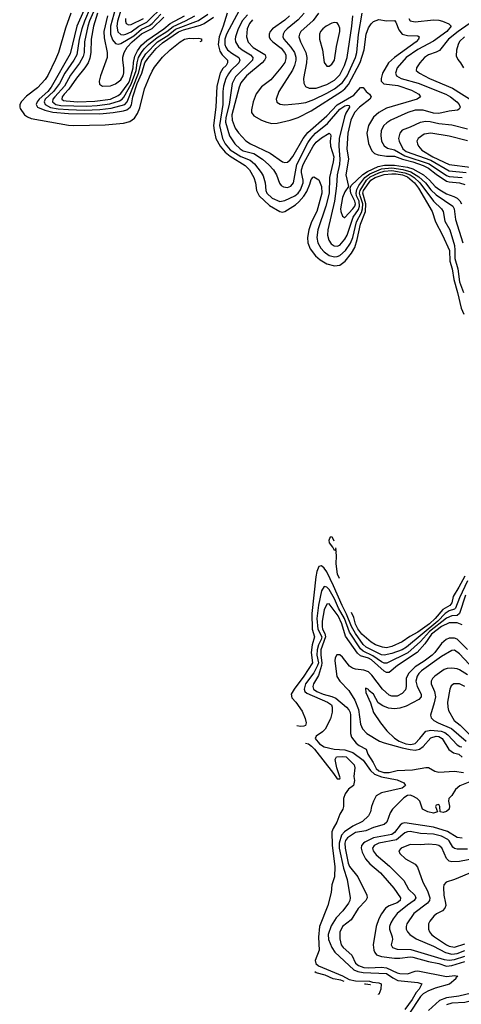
# Model space of a CAD drawing. Header units: inches. Extents: x 990535 to 1117859, y 769386 to 892122.
# Tile 344 of 656: x 1066014 to 1069403, y 795934 to 803480. Entities that reach past the tile are written whole.
import ezdxf

# ---------------------------------------------------------------- set-up
doc = ezdxf.new("R2010")
doc.units = ezdxf.units.IN
doc.header["$MEASUREMENT"] = 0
doc.layers.add('B0769', color=7, linetype='Continuous')
doc.layers.add('B0860', color=7, linetype='Continuous')

msp = doc.modelspace()

# ---------------------------------------------------------------- linework, layer by layer
at = {"layer": 'B0769', "color": 5}
for points, elevation in [([(1068430, 799411.8), (1068417.1, 799437.1), (1068391.2, 799470), (1068389.6, 799490), (1068394.7, 799505.3), (1068402.3, 799517.7), (1068410, 799519.5), (1068424.8, 799485.5)], 2520), ([(1068438, 799432.8), (1068439.9, 799420.1), (1068430, 799411.8)], 2520), ([(1068444.9, 799405.4), (1068438, 799410), (1068440.4, 799419.6), (1068441.6, 799418.7)], 2520), ([(1068467.1, 799196.4), (1068453.8, 799230), (1068441.4, 799310), (1068444.7, 799370), (1068441.7, 799398.3), (1068445, 799404.9)], 2520), ([(1069450, 799179), (1069387.6, 799050), (1069359.2, 798970), (1069350, 798962.1), (1069310, 798949.3), (1069279.2, 798930), (1069221.9, 798870), (1068983.3, 798670), (1068950, 798650.7), (1068870, 798622.8), (1068810.9, 798610.9), (1068790, 798613.1), (1068674, 798670), (1068650, 798691.2), (1068590, 798776.4), (1068559, 798830), (1068522.9, 798922.9), (1068487.7, 798990), (1068421.9, 799141.9), (1068370, 799247.3), (1068350, 799277.1), (1068330, 799295.2), (1068310, 799289.8), (1068293.4, 799250), (1068286.2, 799210), (1068256.7, 798930), (1068259.4, 798810), (1068277.5, 798750), (1068259.7, 798690), (1068251.8, 798630), (1068261.2, 798550), (1068194.6, 798450), (1068119.4, 798350), (1068098.6, 798310), (1068103.1, 798283.1), (1068133.4, 798250), (1068180.8, 798180.8), (1068204.3, 798124.3), (1068213.2, 798090), (1068208.4, 798071.6), (1068194.6, 798065.4), (1068170, 798063.9), (1068141.8, 798069.2)], 2540), ([(1069430, 799214.9), (1069384.5, 799130), (1069339.5, 799060.5), (1069330, 799009.9), (1069314.6, 798990), (1069261, 798959), (1069201.8, 798890), (1069158.2, 798850), (1069070, 798787), (1069007, 798753), (1068950, 798712.8), (1068870, 798675.5), (1068830, 798667.1), (1068798.3, 798670), (1068745, 798690), (1068710, 798708.9), (1068640.8, 798770), (1068610, 798810.5), (1068590, 798848.2), (1068577.4, 798897.4), (1068560.7, 798936.8)], 2520), ([(1069435, 799070), (1069390, 798929.5), (1069370, 798913.7), (1069330, 798910.9), (1069290, 798892.9), (1069159.6, 798790), (1069090, 798713.4), (1068993.2, 798626.8), (1068830.8, 798549.2), (1068810, 798548.6), (1068790, 798557.5), (1068724.5, 798604.5), (1068650, 798640.2), (1068630, 798657.5), (1068546.1, 798786.1), (1068506.2, 798890), (1068459.7, 798970), (1068430, 799040.9), (1068390, 799112), (1068370, 799131.8), (1068350, 799136.1), (1068330, 799102.2), (1068306.8, 798993.2), (1068294.9, 798890), (1068301.3, 798810), (1068332.5, 798750), (1068328, 798730), (1068307.2, 798690), (1068296.3, 798650), (1068295.3, 798610), (1068305.8, 798550), (1068299.6, 798530), (1068270, 798475.3), (1068207.4, 798390), (1068195.9, 798350), (1068203.3, 798330), (1068217.7, 798317.7), (1068377.1, 798250), (1068405.8, 798230), (1068412.3, 798210), (1068412, 798172), (1068399.5, 798120.5), (1068357.1, 798042.9), (1068338.7, 798021.3), (1068290.4, 797990), (1068282.3, 797970), (1068315.2, 797930), (1068350, 797907.6), (1068428.3, 797888.3), (1068510, 797883.4), (1068570, 797863.5), (1068650, 797803.9), (1068705.1, 797725.1), (1068736.9, 797696.9), (1068790, 797676.8), (1068910, 797655.3), (1068961.8, 797630), (1068975.2, 797610), (1068948.4, 797590), (1068790, 797553.5), (1068750, 797532.5), (1068728.5, 797491.5), (1068713.9, 797450), (1068706, 797410), (1068690, 797378.9), (1068645, 797335), (1068570, 797299.9), (1068505.5, 797254.5), (1068482.9, 797230), (1068464.4, 797170), (1068466, 797130), (1068497.9, 796977.9), (1068526.2, 796890), (1068550, 796749), (1068547.5, 796730), (1068538.1, 796710), (1068492.7, 796650), (1068442.8, 796597.2), (1068403.8, 796536.2), (1068380.4, 796470), (1068384.5, 796430), (1068408.7, 796368.7), (1068432.3, 796332.3), (1068577.3, 796197.3), (1068610, 796184), (1068650, 796176.7), (1068830, 796170.1), (1068876.6, 796136.6), (1068916.6, 796116.6), (1069070, 796100.1), (1069098.7, 796090), (1069079.5, 796050), (1069056.7, 796023.3), (1069025.4, 795970), (1068970, 795893)], 2560), ([(1069410, 798842.5), (1069370, 798857.8), (1069310, 798857.8), (1069250, 798830.1), (1069172.9, 798770), (1069123.9, 798696.1), (1069063.5, 798630), (1068912.6, 798530), (1068850, 798478), (1068830, 798476.5), (1068810, 798486.8), (1068714, 798574), (1068690, 798586.5), (1068630, 798605.5), (1068605.2, 798625.2), (1068515.4, 798755.4), (1068486.2, 798850), (1068457.7, 798910), (1068390, 799003.2), (1068370, 798999.5), (1068350, 798956.9), (1068334, 798870), (1068334.2, 798830), (1068338.9, 798810), (1068356, 798776), (1068360, 798750), (1068326.2, 798650), (1068324.1, 798610), (1068331.9, 798550), (1068329.5, 798530.5), (1068306.2, 798453.8), (1068269.4, 798390), (1068264.2, 798370), (1068269.7, 798350), (1068293.3, 798330), (1068343.9, 798310), (1068410, 798293.5), (1068438.9, 798278.9), (1068521.5, 798210), (1068539.1, 798190), (1068550.2, 798170), (1068553.8, 798150), (1068552.8, 798010), (1068560.3, 797980.3), (1068595.6, 797935.6), (1068618.2, 797918.2), (1068671.5, 797890), (1068684.8, 797850), (1068727.5, 797787.5), (1068750, 797741.4), (1068770, 797722.6), (1068808.4, 797711.6), (1068850, 797709.8), (1068910, 797725.7), (1069028.2, 797731.8), (1069130, 797749.5), (1069150, 797747.8), (1069200.7, 797720.7), (1069230, 797713.5), (1069350, 797719.5), (1069418.4, 797710)], 2580), ([(1069450, 798653), (1069370, 798732.1), (1069350, 798741.1), (1069310, 798741.2), (1069286.2, 798730), (1069250, 798698.4), (1069198.7, 798630), (1069178.7, 798610), (1069117.2, 798562.8), (1069050, 798519.7), (1068998.4, 798470), (1068979.3, 798430), (1068980.1, 798370), (1068975.5, 798344.5), (1068950, 798315.3), (1068910, 798294.8), (1068870, 798294.7), (1068850, 798304.3), (1068798.9, 798350), (1068716.6, 798456.6), (1068690, 798482.3), (1068655.9, 798495.9), (1068590, 798501.8), (1068568.9, 798508.9), (1068545.5, 798525.5), (1068490, 798595), (1068470, 798611.7), (1068448.4, 798611.6), (1068435.8, 798590), (1068432.7, 798567.3), (1068446.9, 798446.9), (1068471.8, 798410), (1068539.4, 798339.4), (1068585.6, 798265.6), (1068614, 798193.9), (1068630, 798081.3), (1068645.1, 798045.1), (1068677.6, 798010), (1068775, 797950), (1068810, 797937.6), (1068950, 797898.4), (1069010, 797885.7), (1069050, 797882.4), (1069080.7, 797890), (1069110.7, 797909.3), (1069170, 797975.8), (1069210, 797988.5), (1069230, 797985.9), (1069255.2, 797970), (1069307.7, 797887.7), (1069342, 797862), (1069383, 797850), (1069409.2, 797829.2)], 2620), ([(1069539.2, 798459.2), (1069390, 798621.1), (1069350, 798646.9), (1069330, 798646.6), (1069250, 798600.1), (1069097.8, 798490), (1069076.9, 798470), (1069064.2, 798450), (1069053.8, 798410), (1069064, 798370), (1069095, 798310), (1069094.4, 798290), (1069077.6, 798270), (1068980.5, 798219.5), (1068930, 798202.3), (1068890, 798198.9), (1068844.5, 798204.5), (1068800.4, 798220.4), (1068765.2, 798245.2), (1068730, 798310.9), (1068696.4, 798336.4), (1068690, 798346.6), (1068670, 798356), (1068666.6, 798353.4), (1068670, 798322.8), (1068705.5, 798245.5), (1068729.3, 798170), (1068781.6, 798090), (1068830.2, 798030), (1068890, 797973.1), (1068926.7, 797950), (1068976, 797930), (1069014.8, 797925.2), (1069050, 797933), (1069085.8, 797970), (1069130, 798028.2), (1069170, 798036.1), (1069248.2, 798028.2), (1069277.1, 798017.1), (1069299.4, 797999.4), (1069370, 797921.5), (1069390.6, 797910.6), (1069407.5, 797907.5)], 2640), ([(1069450, 798458.5), (1069390, 798498.3), (1069370, 798505.2), (1069330, 798509.4), (1069293.5, 798506.5), (1069270, 798499.3), (1069200.7, 798450), (1069181, 798430), (1069171.7, 798410), (1069170.9, 798390), (1069196.1, 798330), (1069203.6, 798290), (1069195.7, 798244.3), (1069165.7, 798150), (1069171.6, 798130), (1069192.6, 798110), (1069226.2, 798090), (1069328, 798048), (1069439.3, 797950)], 2660), ([(1069430, 798370.5), (1069390, 798389.1), (1069346.4, 798390), (1069325.3, 798374.7), (1069315.2, 798350), (1069297.9, 798250), (1069299.3, 798210), (1069305.7, 798185.7), (1069348.8, 798110), (1069393.7, 798073.7), (1069477.5, 797990)], 2680), ([(1068208.4, 797936.2), (1068230, 797930), (1068253.5, 797913.5), (1068275.9, 797890), (1068422.9, 797702.9), (1068450, 797661.6)], 2540), ([(1068450, 797661.6), (1068470, 797662), (1068472.3, 797670), (1068447.4, 797747.4), (1068435.7, 797810), (1068445.7, 797830), (1068490, 797834.2), (1068520.3, 797830), (1068580.3, 797770), (1068585.8, 797745.8), (1068578.8, 797678.8), (1068584, 797650), (1068575.5, 797610), (1068538, 797582), (1068512.4, 797547.6), (1068499.1, 797510), (1068499.1, 797450), (1068494.6, 797430), (1068470.3, 797390), (1068448, 797330), (1068419.2, 797280.8), (1068410, 797255.3), (1068411.1, 797150), (1068431.1, 796988.9), (1068429, 796911), (1068410.1, 796850), (1068403.5, 796790), (1068379.3, 796690), (1068315, 796530), (1068307.3, 796447.3), (1068313.2, 796350), (1068282.7, 796270), (1068287.4, 796247.4), (1068307.9, 796227.9), (1068490, 796152), (1068543.4, 796123.4), (1068590, 796114), (1068698, 796110), (1068722.6, 796102.6), (1068770, 796097.9), (1068788.8, 796090), (1068784.4, 796050), (1068770, 796009.7), (1068764.9, 796011.6)], 2540), ([(1069492.7, 797650), (1069392.2, 797607.8), (1069359.3, 797580.7), (1069330, 797535.1), (1069307.7, 797510), (1069304.2, 797490), (1069312.8, 797452.9), (1069310.1, 797430.1), (1069290, 797411.4), (1069264.8, 797404.8), (1069241.2, 797410), (1069237.7, 797450), (1069230, 797464.5), (1069210, 797459.3), (1069205.7, 797450), (1069218.8, 797410), (1069190, 797399.8), (1069144.7, 797410), (1069105.3, 797430), (1069083.8, 797490), (1069064.2, 797510), (1069029.8, 797530), (1069010, 797535.8), (1068990, 797534.1), (1068962.7, 797517.2), (1068874.6, 797430), (1068858, 797402), (1068830.9, 797330), (1068810, 797312.6), (1068730, 797289.1), (1068670, 797263.3), (1068590, 797250.2), (1068530.1, 797210), (1068514.8, 797190), (1068508.2, 797170), (1068510.6, 797130), (1068535, 797015), (1068544.1, 796990), (1068608.9, 796910), (1068676.8, 796770), (1068680.1, 796750), (1068671.3, 796730), (1068612.2, 796667.8), (1068558.6, 796581.4), (1068491.7, 796530), (1068470, 796486), (1068470, 796434.8), (1068481.7, 796390), (1068495.9, 796370), (1068561.6, 796310), (1068592, 796250), (1068614.3, 796230), (1068655.9, 796215.9), (1068693.4, 796213.4), (1068790, 796219.3), (1068830, 796214.4), (1068910, 796174.7), (1068931.1, 796168.9), (1068990, 796167.7), (1069050, 796187.3), (1069070, 796189.5), (1069290, 796147), (1069354, 796154), (1069374.9, 796150), (1069362, 796138), (1069359.7, 796130), (1069312.5, 796087.5), (1069203.1, 796056.9), (1069145.8, 796034.2), (1069110, 796012.9), (1069090, 795993.6), (1069000.9, 795859.1)], 2580), ([(1069410, 797207.2), (1069370, 797213.5), (1069297.2, 797257.2), (1069190, 797292.5), (1068970, 797325.8), (1068950, 797319.5), (1068933.8, 797306.2), (1068890.1, 797250), (1068870, 797234), (1068730, 797208.8), (1068662.5, 797177.5), (1068651.8, 797170), (1068638.2, 797150), (1068635.6, 797130), (1068641.1, 797101.1), (1068667.5, 797047.5), (1068701.6, 797010), (1068781.6, 796941.6), (1068883.9, 796823.9), (1068936.9, 796750), (1068934.2, 796730), (1068910, 796710.4), (1068850.3, 796689.7), (1068821, 796670), (1068790, 796627.7), (1068769.7, 796590), (1068749, 796529), (1068727.5, 796390), (1068731.4, 796350), (1068739.1, 796330), (1068752.7, 796312.7), (1068790, 796299.4), (1068891.4, 796288.6), (1068930, 796288.7), (1069010, 796298.9), (1069030, 796296.3), (1069150, 796261.5), (1069230, 796247.3), (1069290, 796227.2), (1069330, 796230.2), (1069430, 796260.7)], 2620), ([(1069450, 797124.1), (1069370, 797123.4), (1069350, 797128.2), (1069338.1, 797138.1), (1069310, 797186.2), (1069298.1, 797198.1), (1069250, 797223.1), (1069190, 797237.1), (1069090, 797242.9), (1069010, 797258.1), (1068990, 797256.4), (1068970, 797247.2), (1068904.7, 797195.3), (1068770, 797169.5), (1068733, 797150), (1068722, 797130), (1068727, 797110), (1068750, 797079.8), (1068851.5, 796991.5), (1068962.5, 796882.5), (1068997.1, 796817.1), (1069046.4, 796770), (1069053.3, 796750), (1069042.2, 796730), (1068990, 796694.3), (1068911.4, 796630), (1068879.8, 796590), (1068862.1, 796557.9), (1068852.9, 796530), (1068852.3, 796510), (1068872.8, 796450), (1068873.7, 796430), (1068865.8, 796390), (1068875.6, 796370), (1068910, 796356.8), (1069014.9, 796354.9), (1069270, 796278.2), (1069310, 796271.6), (1069350, 796278.1), (1069430, 796301.8)], 2640), ([(1069510, 797050.5), (1069390, 797029.2), (1069330, 797025.7), (1069310, 797030.7), (1069290.4, 797050.4), (1069253.7, 797133.7), (1069230.9, 797150), (1069210, 797156.4), (1069150, 797161.8), (1069090, 797155.4), (1069010, 797158.9), (1068940.4, 797130), (1068923.1, 797110), (1068932, 797090), (1068975.8, 797050), (1069048.4, 797008.4), (1069065.7, 796985.7), (1069108.4, 796870), (1069143.5, 796803.5), (1069160.6, 796750), (1069157.9, 796730), (1069143.5, 796710), (1069038.8, 796630), (1068985.7, 796550), (1068980.1, 796530), (1068980.9, 796510), (1068989.4, 796490), (1069008.2, 796470), (1069056.7, 796436.7), (1069190, 796378.8), (1069282.4, 796330), (1069330, 796318.5), (1069370, 796324.5), (1069430, 796346.9)], 2660), ([(1069490, 796948.7), (1069350, 796890.5), (1069285.7, 796870), (1069269.5, 796850.5), (1069265.3, 796830), (1069268.3, 796770), (1069282, 796710), (1069283.4, 796690), (1069277.4, 796670), (1069258.4, 796650), (1069213, 796627), (1069191, 796610), (1069160.9, 796570), (1069151.6, 796550), (1069151.6, 796510), (1069158.6, 796490), (1069173.1, 796470), (1069196.4, 796450), (1069290, 796388.8), (1069310, 796378.5), (1069350, 796372.7), (1069430, 796397.8)], 2680), ([(1068504.2, 796108.2), (1068479, 796119), (1068418.9, 796130), (1068357.1, 796157.1), (1068290, 796174.9), (1068279.3, 796181.7)], 2540), ([(1068706, 796082), (1068703.3, 796083.3), (1068668.6, 796088.6), (1068659.5, 796088.1)], 2540), ([(1069690, 795918.5), (1069668, 795970), (1069651.5, 795991.5), (1069615.9, 796015.9), (1069585.4, 796025.4), (1069530, 796026.2), (1069480.6, 796019.4), (1069382.8, 795997.2), (1069290, 795984.2), (1069236.1, 795963.9), (1069150, 795885.8)], 2620), ([(1069618.6, 795918.6), (1069610, 795935.4), (1069579.6, 795959.6), (1069551.9, 795971.9), (1069530, 795973.9), (1069430, 795948.8), (1069330, 795941.7), (1069290, 795929.6)], 2640)]:
    msp.add_lwpolyline(points, dxfattribs=dict(at, elevation=elevation))
at = {"layer": 'B0860', "color": 5}
for points, elevation in [([(1066788.6, 803710), (1066710.7, 803430), (1066710, 803370), (1066727, 803327), (1066750, 803298.9), (1066770, 803292.1), (1066790, 803297.9), (1066890, 803357.5), (1066950, 803408.1), (1067010, 803436), (1067030, 803450.9), (1067098.4, 803521.6)], 2640), ([(1066825, 803670), (1066766, 803470), (1066760.9, 803430), (1066768.1, 803388.1), (1066790, 803367.6), (1066810, 803365), (1066830, 803368.9), (1066870, 803386), (1066928.5, 803431.5), (1066990, 803461.3), (1067121.6, 803590)], 2660), ([(1066506.5, 803550), (1066453.6, 803430), (1066401.2, 803218.8), (1066256.5, 802963.5), (1066230, 802930), (1066164.3, 802870), (1066147.5, 802850), (1066140.4, 802830), (1066150.1, 802810), (1066206.4, 802786.4), (1066270, 802772.4), (1066390, 802761), (1066630, 802758.3), (1066731.1, 802768.9), (1066810, 802781.2), (1066836.6, 802790), (1066861.9, 802810), (1066871.5, 802828.5), (1066881.4, 802890), (1066916.4, 802990), (1066952.4, 803070), (1066975.7, 803150), (1066996.4, 803183.6), (1067061.3, 803258.7), (1067110, 803302.9), (1067231.7, 803388.3), (1067270, 803403.5), (1067402.4, 803437.6), (1067430.1, 803449.9), (1067500.6, 803499.4)], 2520), ([(1066556.3, 803570), (1066511.9, 803470), (1066491.1, 803410), (1066470, 803329.8), (1066453.2, 803210), (1066430.4, 803169.6), (1066360.8, 803070), (1066320.6, 802990), (1066274.9, 802930), (1066210.1, 802870), (1066201.5, 802850), (1066209.4, 802830), (1066250, 802806.4), (1066310, 802796.1), (1066388.9, 802791.1), (1066512.4, 802787.6), (1066628.6, 802791.4), (1066717.1, 802802.9), (1066820.6, 802830), (1066837.8, 802850), (1066925.9, 803070), (1066950.5, 803169.5), (1066981.7, 803218.3), (1067072.9, 803310), (1067150, 803360), (1067210, 803406.5), (1067385.2, 803474.8), (1067456.8, 803523.2)], 2540), ([(1066611.4, 803610), (1066549.6, 803470.4), (1066537.3, 803430), (1066511.2, 803310), (1066508.5, 803230), (1066501.3, 803198.7), (1066473.9, 803146.1), (1066404, 803056), (1066358, 802970), (1066284.3, 802890), (1066269.1, 802870), (1066266.1, 802850), (1066291.3, 802830), (1066330, 802822), (1066530, 802818.1), (1066610, 802822.3), (1066705.2, 802834.8), (1066780.7, 802859.3), (1066800.8, 802870), (1066814.7, 802885.3), (1066870, 802985.9), (1066907.1, 803090), (1066915.3, 803150), (1066926.4, 803190), (1066948.8, 803230), (1066970, 803256.9), (1067003.4, 803290), (1067070, 803343.4), (1067142.9, 803390), (1067191.7, 803428.3), (1067287.9, 803472.1), (1067357.5, 803510)], 2560), ([(1067698.7, 803550), (1067601.3, 803370), (1067589.3, 803330), (1067588.7, 803290), (1067595, 803270), (1067609.5, 803249.5), (1067642.7, 803222.7), (1067695.3, 803190), (1067704.4, 803170), (1067695.4, 803150), (1067634.5, 803090), (1067615.4, 803064.6), (1067597.2, 803030), (1067579.4, 802970), (1067574.2, 802930), (1067573.1, 802830), (1067547.7, 802670), (1067569.5, 802570), (1067590.1, 802530), (1067630, 802483.5), (1067710, 802432.7), (1067783.5, 802403.4), (1067816.3, 802376.3), (1067868.3, 802310), (1067882.9, 802282.9), (1067897.3, 802230), (1067903, 802170), (1067911.7, 802150), (1067951.5, 802111.5), (1068010, 802086.7), (1068050, 802094.7), (1068125.7, 802130), (1068151.7, 802150), (1068170, 802175.1), (1068188.2, 802230), (1068188.3, 802250), (1068175.9, 802310), (1068177.3, 802330), (1068190, 802369.5), (1068210, 802408), (1068266.7, 802510), (1068290, 802541), (1068330, 802574.5), (1068390, 802610.1), (1068400.4, 802600.4), (1068402.8, 802590), (1068397.1, 802550), (1068400.3, 802510), (1068423.5, 802430), (1068418.9, 802390), (1068391.6, 802270), (1068387.9, 802150), (1068363.6, 802050), (1068302.7, 801870), (1068294.5, 801810), (1068302.9, 801770), (1068323.9, 801730), (1068350, 801699.9), (1068390, 801673.7), (1068430, 801663.4), (1068450, 801665.1), (1068470, 801673), (1068513.9, 801710), (1068551.8, 801768.2), (1068569.6, 801810.4), (1068598, 801930), (1068636.8, 802003.2), (1068645.8, 802030), (1068647, 802070), (1068626, 802130), (1068622.7, 802150), (1068625.6, 802170), (1068675.6, 802250), (1068704.6, 802275.4), (1068770, 802307.3), (1068810, 802318.1), (1068870, 802323.1), (1068970, 802307.7), (1069010, 802291.2), (1069040.9, 802270), (1069084.2, 802230), (1069190, 802088.4), (1069251.6, 802030), (1069264.8, 802010), (1069277, 801937.1), (1069313.8, 801870), (1069349.4, 801749.4), (1069354.3, 801714.3), (1069352.7, 801650), (1069376.5, 801570), (1069388.4, 801470), (1069420.2, 801390)], 2540), ([(1066406.8, 803530), (1066365.4, 803414.6), (1066312.5, 803230), (1066290, 803174.6), (1066230, 803053.2), (1066210, 803022.3), (1066150, 802958.8), (1066067.1, 802892.9), (1066027.7, 802852.3), (1066015.5, 802830), (1066014.3, 802810), (1066018.4, 802798.4), (1066052.2, 802752.2), (1066074.9, 802734.9), (1066102.2, 802722.2), (1066390, 802672.4), (1066430, 802669.6), (1066670, 802674.8), (1066810, 802688.3), (1066860.5, 802699.5), (1066895.4, 802724.6), (1066918.1, 802761.9), (1066935.1, 802804.9), (1066972, 802950), (1067010, 803041.2), (1067030, 803085.4), (1067050, 803116.6), (1067110, 803193.4), (1067168.4, 803250), (1067245.4, 803310), (1067278, 803330), (1067317.8, 803337.8), (1067350, 803335.5), (1067390, 803339.5), (1067410, 803332.9), (1067410, 803315.3), (1067397.2, 803311.4)], 2480), ([(1066612.1, 803530), (1066580.9, 803430), (1066562.3, 803330), (1066561, 803230), (1066553.5, 803186.5), (1066539.1, 803150), (1066515, 803110), (1066450, 803030.9), (1066392.3, 802947.7), (1066355.4, 802910), (1066341.1, 802890), (1066338.2, 802870), (1066350, 802861.9), (1066370, 802857.9), (1066460.7, 802850), (1066590, 802854.6), (1066710, 802872), (1066770, 802898.5), (1066790, 802913.7), (1066846.1, 802990), (1066856, 803010), (1066884.1, 803110), (1066887, 803153), (1066898.8, 803201.2), (1066917.4, 803242.6), (1066950, 803285.5), (1066990, 803321.3), (1067119.4, 803410), (1067168.7, 803451.3), (1067279.6, 803510)], 2580), ([(1066687.4, 803510), (1066660.5, 803390), (1066662.1, 803342.1), (1066686.4, 803230), (1066686.5, 803190), (1066633.3, 803050), (1066624, 803010), (1066625.9, 802985.9), (1066650.1, 802970.1), (1066710, 802972), (1066750, 802989), (1066790, 803020.1), (1066809.3, 803050), (1066813.8, 803073.8), (1066814.4, 803110), (1066804.6, 803170), (1066806.4, 803193.6), (1066816.6, 803230), (1066839.2, 803270), (1066877.7, 803310), (1066950, 803371), (1067030, 803413.5), (1067121.5, 803498.5)], 2620), ([(1066826.3, 803490), (1066825.8, 803470), (1066832.2, 803452.2), (1066850, 803440.1), (1066870, 803443.2), (1066963.4, 803490)], 2680), ([(1067605.5, 803530), (1067575.9, 803430), (1067545.8, 803350), (1067537, 803290), (1067550, 803239.5), (1067569, 803210), (1067608.9, 803170), (1067609.3, 803150), (1067597.7, 803130), (1067572.9, 803107.1), (1067551.6, 803070), (1067527, 802970), (1067519.7, 802810), (1067501.2, 802670), (1067505.6, 802630), (1067520.2, 802570), (1067552.2, 802510), (1067590, 802465.7), (1067630, 802434.5), (1067743.2, 802363.2), (1067778, 802330), (1067810.1, 802270), (1067822.6, 802230), (1067832.2, 802170), (1067853.1, 802130), (1067930, 802055.9), (1068010, 802009.2), (1068030, 802006.2), (1068050, 802011), (1068130, 802061.4), (1068156.4, 802083.6), (1068193.4, 802126.6), (1068216.4, 802163.6), (1068240.2, 802219.7), (1068250, 802255.5), (1068266.1, 802273.9), (1068270, 802275.8), (1068310, 802252.4), (1068330, 802202), (1068332.6, 802150), (1068293.3, 802010), (1068254.5, 801930), (1068232, 801870), (1068221.5, 801810), (1068225.9, 801770), (1068244.1, 801724.1), (1068283.4, 801670), (1068318.8, 801638.8), (1068370, 801609.7), (1068430, 801592.5), (1068470, 801599.9), (1068510.6, 801629.4), (1068560.7, 801690), (1068584.6, 801735.4), (1068604.8, 801795.2), (1068630, 801912.5), (1068668.9, 802010), (1068669.8, 802070), (1068647.6, 802150), (1068652.9, 802170), (1068709.4, 802250), (1068741.4, 802270), (1068810, 802292.9), (1068870, 802299.8), (1068902.2, 802297.8), (1068951.4, 802290), (1068990, 802275.1), (1069044.6, 802230), (1069074.8, 802190), (1069179.5, 802010), (1069205, 801930), (1069258.9, 801830), (1069311.6, 801711.6), (1069314.3, 801630), (1069332.6, 801570), (1069344.6, 801490), (1069374.8, 801390), (1069401, 801270), (1069422, 801222)], 2520), ([(1067763.3, 803516.7), (1067725.2, 803474.8), (1067690.4, 803410), (1067669.6, 803350), (1067666.8, 803330), (1067670.7, 803310), (1067693.2, 803273.2), (1067721, 803250), (1067786.6, 803210), (1067804.2, 803190), (1067800.1, 803170), (1067670, 803042.2), (1067644.5, 802990), (1067620.4, 802830), (1067596, 802730), (1067594.5, 802694.5), (1067623.4, 802590), (1067665.1, 802530), (1067706.8, 802490), (1067730, 802476.2), (1067810, 802454.8), (1067876.9, 802410), (1067926.8, 802366.8), (1067960.7, 802330), (1067985, 802290), (1068008.5, 802228.5), (1068020.2, 802210), (1068037.9, 802197.9), (1068070, 802194.6), (1068094.8, 802205.2), (1068116.2, 802230), (1068140.1, 802370), (1068224.7, 802535.3), (1068247.9, 802570), (1068285.3, 802610), (1068374.9, 802685.1), (1068470, 802794.9), (1068510, 802819.9), (1068530, 802825.1), (1068542, 802822), (1068545.6, 802810), (1068516.5, 802763.5), (1068505.3, 802734.7), (1068465.7, 802570), (1068461.8, 802510), (1068471, 802410), (1068469, 802371), (1068449.5, 802290), (1068446.1, 802206.1), (1068430.9, 802089.1), (1068378.8, 801870), (1068376.1, 801830), (1068385.2, 801790), (1068403.1, 801763.1), (1068426.5, 801746.5), (1068450, 801744), (1068470, 801752.2), (1068510, 801797.7), (1068526.6, 801830), (1068572.2, 801967.8), (1068614, 802026), (1068622.3, 802050), (1068618.1, 802090), (1068599.5, 802130), (1068595.9, 802150), (1068600.2, 802179.8), (1068615.6, 802210), (1068661.6, 802270), (1068701.4, 802298.6), (1068790, 802336.9), (1068870, 802344.8), (1068952.9, 802332.9), (1069015, 802315), (1069077, 802277), (1069128.4, 802230), (1069170, 802177.1), (1069210, 802138), (1069338.5, 802050), (1069346.9, 802030), (1069357.1, 801950), (1069415.5, 801770)], 2560), ([(1067799.7, 803480.3), (1067777.3, 803450), (1067760.9, 803410), (1067755.8, 803350), (1067767.8, 803307.8), (1067806.2, 803266.2), (1067894.3, 803214.3), (1067899.1, 803210), (1067902.9, 803190), (1067893.4, 803170), (1067875, 803150), (1067755.6, 803050), (1067710, 802995.9), (1067697.1, 802962.9), (1067642.2, 802750), (1067643.7, 802710), (1067668.4, 802648.4), (1067693.2, 802613.2), (1067750, 802550.8), (1067784.5, 802530), (1067937.1, 802457.1), (1068030, 802391.6), (1068050, 802385.3), (1068070, 802389.5), (1068090, 802405.3), (1068110, 802431.5), (1068190.5, 802570), (1068224.7, 802615.3), (1068370, 802742.2), (1068450, 802827), (1068578.5, 802901.5), (1068630, 802959.5), (1068650, 802961.5), (1068672.8, 802930), (1068697.6, 802910), (1068711, 802890), (1068702, 802870), (1068621.6, 802810), (1068583.5, 802770), (1068555.2, 802710), (1068531.4, 802610), (1068523.6, 802490), (1068537.7, 802410), (1068516.5, 802290), (1068538.3, 802201.7), (1068510, 802161.2), (1068490, 802117.6), (1068476.1, 802030), (1068478, 802010), (1068490, 801974.9), (1068505.4, 801965.4), (1068510, 801964.7), (1068570.2, 802030), (1068586.6, 802050), (1068591.9, 802068.1), (1068585.9, 802090), (1068555.2, 802150), (1068550.8, 802189.2), (1068557.4, 802210), (1068647.1, 802292.9), (1068682.9, 802317.1), (1068765.6, 802354.4), (1068814.7, 802365.3), (1068890, 802366.4), (1068990, 802348.7), (1069030, 802335.9), (1069111.4, 802291.4), (1069158.1, 802250), (1069202.4, 802202.4), (1069236.7, 802176.7), (1069290, 802146.2), (1069346.3, 802126.2), (1069370, 802112.9), (1069391.7, 802091.7), (1069404.6, 802070)], 2580), ([(1068084.7, 803510), (1068050, 803477), (1067954.8, 803410), (1067937.5, 803390), (1067928.1, 803370), (1067928.2, 803350), (1067936.9, 803330), (1067956.4, 803310), (1068021.2, 803261.2), (1068047.3, 803230), (1068056.1, 803210), (1068057.4, 803182.6), (1068047.7, 803152.3), (1068017.9, 803110), (1067940.3, 803019.7), (1067870, 802966.4), (1067830, 802910.8), (1067806.4, 802850), (1067792.6, 802790), (1067793.1, 802770), (1067810, 802744.6), (1067870.1, 802710.1), (1067910, 802694.2), (1067950, 802685.3), (1067990, 802687.5), (1068090, 802710.7), (1068150, 802731.1), (1068250, 802782.2), (1068483.4, 802930), (1068510, 802950.1), (1068537.3, 802982.7), (1068626.8, 803153.2), (1068656.2, 803250), (1068672.5, 803370), (1068690, 803418.4), (1068710, 803447.3), (1068730, 803466), (1068770, 803482.3), (1068830, 803471.7), (1068890, 803474.9), (1068900.5, 803460.4), (1068922.5, 803402.5), (1068950, 803370.2), (1068990, 803358.1), (1069070, 803356.3), (1069080.3, 803350), (1069074.2, 803330), (1069055.2, 803310), (1068889.1, 803190), (1068845.2, 803150), (1068798.1, 803070), (1068786.7, 803030), (1068787.3, 803010), (1068809.3, 802989.3), (1068914.6, 802974.6), (1069020.7, 802940.7), (1069075.8, 802910), (1069090.8, 802890), (1069063.1, 802870), (1068830, 802802), (1068770.2, 802770), (1068730, 802734), (1068689.6, 802670), (1068677.7, 802610), (1068691.7, 802531.7), (1068716.2, 802476.2), (1068735.7, 802455.7), (1068763.8, 802443.8), (1068830, 802434.1), (1068890, 802434.1), (1068950.4, 802410.4), (1069030, 802389.8), (1069110, 802361.7), (1069150, 802342.7), (1069210, 802295.7), (1069290, 802242.5), (1069310, 802236.4), (1069390, 802229.8), (1069430, 802217.1)], 2620), ([(1068198.2, 803530), (1068150, 803478.6), (1068065.5, 803410), (1068046, 803390), (1068034.8, 803370), (1068033.4, 803350), (1068041.8, 803330), (1068096, 803270), (1068121.8, 803230), (1068132.6, 803192.6), (1068132.2, 803170), (1068122.8, 803130), (1068106.5, 803093.5), (1068003.9, 802930), (1067982, 802870), (1067986.9, 802846.9), (1068012.6, 802832.6), (1068048.5, 802828.5), (1068156.8, 802836.8), (1068210, 802846.5), (1068270, 802868.9), (1068370, 802915.8), (1068430, 802950.1), (1068490, 802998.9), (1068527.3, 803050), (1068591.6, 803190), (1068600.1, 803230), (1068613.5, 803366.5), (1068642.5, 803530)], 2640), ([(1068307.4, 803530), (1068265.9, 803474.1), (1068172.4, 803390), (1068160.1, 803370), (1068156.8, 803350), (1068168.4, 803310), (1068209.2, 803230), (1068217.4, 803190), (1068216, 803150), (1068192.9, 803030), (1068193.8, 802993.8), (1068208.4, 802968.4), (1068235.2, 802955.2), (1068290, 802956.1), (1068370, 802982.8), (1068430, 803017.5), (1068470, 803057.5), (1068507.3, 803130), (1068527.5, 803190), (1068563.7, 803430), (1068571, 803510)], 2660), ([(1069001.1, 803490), (1069010.8, 803470.8), (1069050, 803465), (1069190, 803478.3), (1069230, 803476.8), (1069258, 803470), (1069308, 803448), (1069324.2, 803430), (1069291, 803390), (1069190, 803314.9), (1069070, 803250.7), (1068980.9, 803190), (1068911.1, 803110), (1068896.8, 803070), (1068905.4, 803050), (1068940.7, 803030), (1069072.7, 802992.7), (1069283.8, 802910), (1069319.1, 802890), (1069368.4, 802850), (1069385.2, 802830), (1069392.9, 802810), (1069386.1, 802793.9), (1069372.6, 802787.4), (1069310, 802779.5), (1069230, 802762.1), (1069190, 802764.6), (1069110, 802787.4), (1069050, 802785.8), (1068993.4, 802770), (1068860.9, 802710), (1068830.2, 802690), (1068809.4, 802670), (1068788.8, 802630), (1068786.2, 802593.8), (1068789.6, 802550), (1068810, 802512.8), (1068835.7, 802495.7), (1068890, 802482.3), (1068970, 802435.8), (1069155.5, 802375.5), (1069290, 802284.9), (1069310, 802278), (1069410, 802271.1)], 2640), ([(1069522.8, 803490), (1069379.9, 803390), (1069303.4, 803330), (1069234.7, 803245.3), (1069209.3, 803230.7), (1069150, 803209.9), (1069121.6, 803190), (1069084.5, 803150), (1069060.2, 803110), (1069056, 803090), (1069082.6, 803070), (1069157.5, 803030), (1069335, 802955), (1069494.7, 802854.7)], 2660), ([(1069428.4, 803350), (1069390, 803312.2), (1069377.6, 803290), (1069366.3, 803246.3), (1069364.4, 803204.4), (1069375.6, 803175.6), (1069397.4, 803150), (1069418.5, 803110)], 2680), ([(1069450, 802639.9), (1069330, 802672.4), (1069230, 802681.1), (1069163.8, 802696.2), (1069130, 802699), (1069086.7, 802693.3), (1069010, 802655.4), (1068950, 802632.7), (1068930.8, 802610), (1068921.4, 802570), (1068925.7, 802550), (1068954.9, 802490), (1068978.9, 802470), (1069170, 802402.5), (1069310, 802323), (1069440.7, 802310)], 2660), ([(1069450, 802550.8), (1069310, 802587.1), (1069170, 802610.8), (1069116.9, 802603.1), (1069071, 802570), (1069061.9, 802550), (1069065.7, 802530), (1069075.3, 802510), (1069100.4, 802480.4), (1069184.3, 802430), (1069310, 802369.4), (1069470, 802349.1)], 2680)]:
    msp.add_lwpolyline(points, dxfattribs=dict(at, elevation=elevation))
at = {"layer": 'B0860', "color": 5, "elevation": 2680}
msp.add_lwpolyline([(1068430, 803459.7), (1068410, 803454.8), (1068364.7, 803430), (1068339.3, 803410), (1068322.6, 803390), (1068314.4, 803370), (1068314.9, 803330), (1068336.5, 803250), (1068351.7, 803151.7), (1068370, 803123.8), (1068390, 803123.7), (1068410, 803138.7), (1068430, 803170.8), (1068444.7, 803275.3), (1068469.8, 803390), (1068470, 803414), (1068460.9, 803440.9), (1068450, 803455.1)], close=True, dxfattribs=at)

doc.saveas('drawing.dxf')
